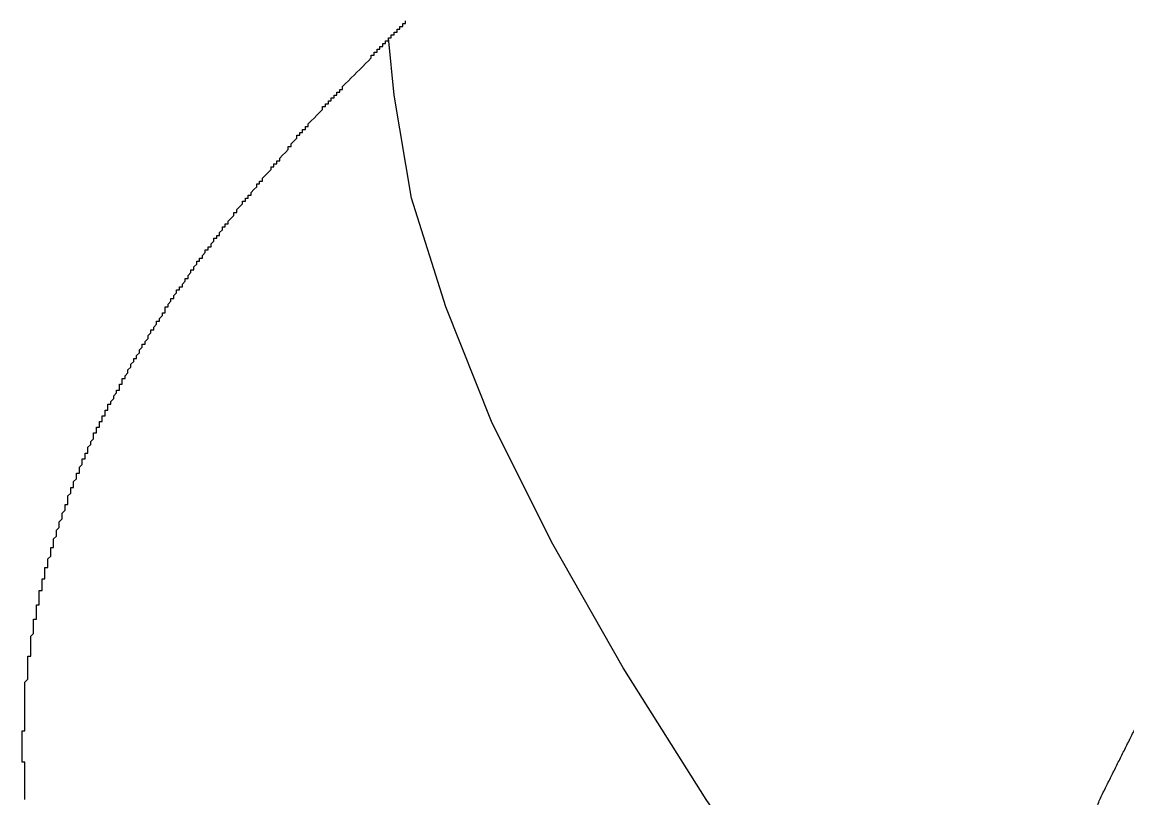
# Model space of a CAD drawing. Extents: x 6707406 to 6714471, y 1868570 to 1872341.
# Drawn here: x 6714209.43 to 6714218.3, y 1870411.49 to 1870417.71 of the extents above; entities that cross this region are included whole.
import ezdxf

# ---------------------------------------------------------------- set-up
doc = ezdxf.new("R2010")
doc.units = 0
doc.layers.add('Nongeo Data(60)', color=7, linetype='Continuous')

msp = doc.modelspace()

# ---------------------------------------------------------------- linework, layer by layer
at = {"layer": 'Nongeo Data(60)'}
for points in [[(6714211.9111, 1870417.0998), (6714211.934, 1870417.0998), (6714211.934, 1870417.1228), (6714211.957, 1870417.1228), (6714211.957, 1870417.1458), (6714211.98, 1870417.1458), (6714211.98, 1870417.1687), (6714212.0029, 1870417.1687), (6714212.0029, 1870417.1917), (6714212.0029, 1870417.1917), (6714212.0259, 1870417.2147), (6714212.0259, 1870417.2147), (6714212.0489, 1870417.2376), (6714212.0489, 1870417.2376), (6714212.0718, 1870417.2606), (6714212.0718, 1870417.2606), (6714212.0948, 1870417.2836), (6714212.0948, 1870417.2836), (6714212.1178, 1870417.3065), (6714212.1178, 1870417.3065), (6714212.1407, 1870417.3295), (6714212.1407, 1870417.3295), (6714212.1637, 1870417.3524), (6714212.1637, 1870417.3524), (6714212.1867, 1870417.3754), (6714212.1867, 1870417.3754), (6714212.2096, 1870417.3984), (6714212.2096, 1870417.3984), (6714212.2326, 1870417.4213), (6714212.2326, 1870417.4213), (6714212.2326, 1870417.4443), (6714212.2556, 1870417.4443), (6714212.2556, 1870417.4673), (6714212.2785, 1870417.4673), (6714212.2785, 1870417.4902), (6714212.3015, 1870417.4902), (6714212.3015, 1870417.5132), (6714212.3245, 1870417.5132), (6714212.3245, 1870417.5362), (6714212.3474, 1870417.5362), (6714212.3474, 1870417.5591), (6714212.3704, 1870417.5591), (6714212.3704, 1870417.5821), (6714212.3934, 1870417.5821), (6714212.3934, 1870417.6051), (6714212.4163, 1870417.6051), (6714212.4163, 1870417.628), (6714212.4393, 1870417.628), (6714212.4393, 1870417.651), (6714212.4622, 1870417.651), (6714212.4622, 1870417.674), (6714212.4852, 1870417.674), (6714212.4852, 1870417.6969), (6714212.5082, 1870417.6969), (6714212.5082, 1870417.7199)], [(6714217.9052, 1870407.3853), (6714217.4688, 1870407.9135), (6714216.5502, 1870409.1536), (6714215.7004, 1870410.3479), (6714214.9196, 1870411.4732), (6714214.2536, 1870412.5296), (6714213.6794, 1870413.5401), (6714213.1972, 1870414.5047), (6714212.8297, 1870415.4233), (6714212.5541, 1870416.296), (6714212.4163, 1870417.1228), (6714212.3704, 1870417.5821)], [(6714211.268, 1870416.342), (6714211.291, 1870416.3649), (6714211.291, 1870416.3649), (6714211.314, 1870416.3879), (6714211.314, 1870416.3879), (6714211.314, 1870416.4108), (6714211.3369, 1870416.4108), (6714211.3369, 1870416.4338), (6714211.3599, 1870416.4338), (6714211.3599, 1870416.4568), (6714211.3599, 1870416.4568), (6714211.3829, 1870416.4797), (6714211.3829, 1870416.4797), (6714211.4058, 1870416.5027), (6714211.4058, 1870416.5027), (6714211.4288, 1870416.5257), (6714211.4288, 1870416.5257), (6714211.4288, 1870416.5486), (6714211.4517, 1870416.5486), (6714211.4517, 1870416.5716), (6714211.4747, 1870416.5716), (6714211.4747, 1870416.5946), (6714211.4977, 1870416.5946), (6714211.4977, 1870416.6175), (6714211.4977, 1870416.6175), (6714211.5206, 1870416.6405), (6714211.5206, 1870416.6405), (6714211.5436, 1870416.6635), (6714211.5436, 1870416.6635), (6714211.5666, 1870416.6864), (6714211.5666, 1870416.6864), (6714211.5666, 1870416.7094), (6714211.5895, 1870416.7094), (6714211.5895, 1870416.7324), (6714211.6125, 1870416.7553), (6714211.6125, 1870416.7553), (6714211.6355, 1870416.7783), (6714211.6355, 1870416.7783), (6714211.6355, 1870416.8013), (6714211.6584, 1870416.8013), (6714211.6584, 1870416.8242), (6714211.6814, 1870416.8242), (6714211.6814, 1870416.8472), (6714211.7044, 1870416.8472), (6714211.7044, 1870416.8702), (6714211.7273, 1870416.8702), (6714211.7273, 1870416.8931), (6714211.7273, 1870416.8931), (6714211.7503, 1870416.9161), (6714211.7503, 1870416.9161), (6714211.7733, 1870416.9391), (6714211.7733, 1870416.9391), (6714211.7962, 1870416.962), (6714211.7962, 1870416.962), (6714211.8192, 1870416.985), (6714211.8192, 1870416.985), (6714211.8422, 1870417.008), (6714211.8422, 1870417.008), (6714211.8422, 1870417.0309), (6714211.8651, 1870417.0309), (6714211.8651, 1870417.0539), (6714211.8881, 1870417.0539), (6714211.8881, 1870417.0769), (6714211.9111, 1870417.0769), (6714211.9111, 1870417.0998)], [(6714210.7168, 1870415.607), (6714210.7398, 1870415.63), (6714210.7398, 1870415.63), (6714210.7398, 1870415.653), (6714210.7628, 1870415.653), (6714210.7628, 1870415.6759), (6714210.7628, 1870415.6759), (6714210.7857, 1870415.6989), (6714210.7857, 1870415.6989), (6714210.7857, 1870415.7219), (6714210.8087, 1870415.7219), (6714210.8087, 1870415.7448), (6714210.8087, 1870415.7448), (6714210.8317, 1870415.7678), (6714210.8317, 1870415.7678), (6714210.8317, 1870415.7908), (6714210.8546, 1870415.7908), (6714210.8546, 1870415.8137), (6714210.8776, 1870415.8137), (6714210.8776, 1870415.8367), (6714210.8776, 1870415.8367), (6714210.9006, 1870415.8597), (6714210.9006, 1870415.8597), (6714210.9006, 1870415.8826), (6714210.9235, 1870415.8826), (6714210.9235, 1870415.9056), (6714210.9465, 1870415.9056), (6714210.9465, 1870415.9286), (6714210.9465, 1870415.9286), (6714210.9695, 1870415.9515), (6714210.9695, 1870415.9515), (6714210.9695, 1870415.9745), (6714210.9924, 1870415.9745), (6714210.9924, 1870415.9975), (6714211.0154, 1870415.9975), (6714211.0154, 1870416.0204), (6714211.0154, 1870416.0204), (6714211.0384, 1870416.0434), (6714211.0384, 1870416.0434), (6714211.0384, 1870416.0664), (6714211.0613, 1870416.0664), (6714211.0613, 1870416.0893), (6714211.0843, 1870416.0893), (6714211.0843, 1870416.1123), (6714211.0843, 1870416.1123), (6714211.1073, 1870416.1353), (6714211.1073, 1870416.1353), (6714211.1302, 1870416.1582), (6714211.1302, 1870416.1582), (6714211.1302, 1870416.1812), (6714211.1532, 1870416.1812), (6714211.1532, 1870416.2042), (6714211.1532, 1870416.2042), (6714211.1762, 1870416.2271), (6714211.1762, 1870416.2271), (6714211.1991, 1870416.2501), (6714211.1991, 1870416.2501), (6714211.1991, 1870416.2731), (6714211.2221, 1870416.2731), (6714211.2221, 1870416.296), (6714211.2451, 1870416.296), (6714211.2451, 1870416.319), (6714211.268, 1870416.319), (6714211.268, 1870416.342), (6714211.268, 1870416.342)], [(6714210.2575, 1870414.8721), (6714210.2805, 1870414.8951), (6714210.2805, 1870414.8951), (6714210.2805, 1870414.9181), (6714210.2805, 1870414.9181), (6714210.3035, 1870414.941), (6714210.3035, 1870414.941), (6714210.3035, 1870414.964), (6714210.3035, 1870414.964), (6714210.3264, 1870414.987), (6714210.3264, 1870414.987), (6714210.3264, 1870415.0099), (6714210.3494, 1870415.0099), (6714210.3494, 1870415.0329), (6714210.3494, 1870415.0329), (6714210.3724, 1870415.0559), (6714210.3724, 1870415.0559), (6714210.3724, 1870415.0788), (6714210.3724, 1870415.0788), (6714210.3953, 1870415.1018), (6714210.3953, 1870415.1018), (6714210.3953, 1870415.1248), (6714210.4183, 1870415.1248), (6714210.4183, 1870415.1477), (6714210.4183, 1870415.1477), (6714210.4413, 1870415.1707), (6714210.4413, 1870415.1707), (6714210.4413, 1870415.1937), (6714210.4413, 1870415.1937), (6714210.4642, 1870415.2166), (6714210.4642, 1870415.2166), (6714210.4642, 1870415.2396), (6714210.4872, 1870415.2396), (6714210.4872, 1870415.2626), (6714210.4872, 1870415.2626), (6714210.5101, 1870415.2855), (6714210.5101, 1870415.2855), (6714210.5101, 1870415.3085), (6714210.5331, 1870415.3085), (6714210.5331, 1870415.3315), (6714210.5331, 1870415.3315), (6714210.5561, 1870415.3544), (6714210.5561, 1870415.3544), (6714210.5561, 1870415.3774), (6714210.579, 1870415.3774), (6714210.579, 1870415.4004), (6714210.579, 1870415.4004), (6714210.579, 1870415.4233), (6714210.602, 1870415.4233), (6714210.602, 1870415.4463), (6714210.602, 1870415.4463), (6714210.625, 1870415.4692), (6714210.625, 1870415.4692), (6714210.625, 1870415.4922), (6714210.6479, 1870415.4922), (6714210.6479, 1870415.5152), (6714210.6479, 1870415.5152), (6714210.6709, 1870415.5381), (6714210.6709, 1870415.5381), (6714210.6709, 1870415.5611), (6714210.6939, 1870415.5611), (6714210.6939, 1870415.5841), (6714210.7168, 1870415.5841), (6714210.7168, 1870415.607), (6714210.7168, 1870415.607)], [(6714209.913, 1870414.1602), (6714209.913, 1870414.1602), (6714209.913, 1870414.1832), (6714209.913, 1870414.1832), (6714209.913, 1870414.2061), (6714209.936, 1870414.2061), (6714209.936, 1870414.2291), (6714209.936, 1870414.2291), (6714209.936, 1870414.2521), (6714209.959, 1870414.2521), (6714209.959, 1870414.275), (6714209.959, 1870414.275), (6714209.959, 1870414.298), (6714209.959, 1870414.298), (6714209.9819, 1870414.321), (6714209.9819, 1870414.321), (6714209.9819, 1870414.3439), (6714209.9819, 1870414.3439), (6714210.0049, 1870414.3669), (6714210.0049, 1870414.3669), (6714210.0049, 1870414.3899), (6714210.0049, 1870414.3899), (6714210.0049, 1870414.4128), (6714210.0279, 1870414.4128), (6714210.0279, 1870414.4358), (6714210.0279, 1870414.4358), (6714210.0279, 1870414.4587), (6714210.0508, 1870414.4587), (6714210.0508, 1870414.4817), (6714210.0508, 1870414.4817), (6714210.0508, 1870414.5047), (6714210.0738, 1870414.5047), (6714210.0738, 1870414.5276), (6714210.0738, 1870414.5276), (6714210.0738, 1870414.5506), (6714210.0968, 1870414.5506), (6714210.0968, 1870414.5736), (6714210.0968, 1870414.5736), (6714210.0968, 1870414.5965), (6714210.1197, 1870414.5965), (6714210.1197, 1870414.6195), (6714210.1197, 1870414.6195), (6714210.1197, 1870414.6425), (6714210.1427, 1870414.6425), (6714210.1427, 1870414.6425), (6714210.1427, 1870414.6654), (6714210.1427, 1870414.6654), (6714210.1657, 1870414.6884), (6714210.1657, 1870414.6884), (6714210.1657, 1870414.7114), (6714210.1657, 1870414.7114), (6714210.1886, 1870414.7343), (6714210.1886, 1870414.7343), (6714210.1886, 1870414.7573), (6714210.2116, 1870414.7573), (6714210.2116, 1870414.7803), (6714210.2116, 1870414.7803), (6714210.2116, 1870414.8032), (6714210.2346, 1870414.8032), (6714210.2346, 1870414.8262), (6714210.2346, 1870414.8262), (6714210.2346, 1870414.8492), (6714210.2575, 1870414.8492), (6714210.2575, 1870414.8721), (6714210.2575, 1870414.8721)], [(6714209.6374, 1870413.4023), (6714209.6604, 1870413.4253), (6714209.6604, 1870413.4253), (6714209.6604, 1870413.4483), (6714209.6604, 1870413.4483), (6714209.6604, 1870413.4712), (6714209.6604, 1870413.4712), (6714209.6604, 1870413.4942), (6714209.6834, 1870413.4942), (6714209.6834, 1870413.5171), (6714209.6834, 1870413.5171), (6714209.6834, 1870413.5401), (6714209.6834, 1870413.5401), (6714209.6834, 1870413.5631), (6714209.6834, 1870413.5631), (6714209.7063, 1870413.586), (6714209.7063, 1870413.586), (6714209.7063, 1870413.609), (6714209.7063, 1870413.609), (6714209.7063, 1870413.632), (6714209.7063, 1870413.632), (6714209.7293, 1870413.6549), (6714209.7293, 1870413.6549), (6714209.7293, 1870413.6779), (6714209.7293, 1870413.6779), (6714209.7293, 1870413.7009), (6714209.7293, 1870413.7009), (6714209.7523, 1870413.7238), (6714209.7523, 1870413.7238), (6714209.7523, 1870413.7468), (6714209.7523, 1870413.7468), (6714209.7523, 1870413.7698), (6714209.7523, 1870413.7698), (6714209.7752, 1870413.7927), (6714209.7752, 1870413.7927), (6714209.7752, 1870413.8157), (6714209.7752, 1870413.8157), (6714209.7752, 1870413.8387), (6714209.7982, 1870413.8387), (6714209.7982, 1870413.8616), (6714209.7982, 1870413.8616), (6714209.7982, 1870413.8846), (6714209.7982, 1870413.8846), (6714209.7982, 1870413.9076), (6714209.8212, 1870413.9305), (6714209.8212, 1870413.9305), (6714209.8212, 1870413.9535), (6714209.8212, 1870413.9535), (6714209.8212, 1870413.9765), (6714209.8441, 1870413.9765), (6714209.8441, 1870413.9994), (6714209.8441, 1870413.9994), (6714209.8441, 1870414.0224), (6714209.8441, 1870414.0224), (6714209.8671, 1870414.0454), (6714209.8671, 1870414.0454), (6714209.8671, 1870414.0683), (6714209.8671, 1870414.0683), (6714209.8671, 1870414.0913), (6714209.8901, 1870414.0913), (6714209.8901, 1870414.1143), (6714209.8901, 1870414.1143), (6714209.8901, 1870414.1372), (6714209.8901, 1870414.1372), (6714209.913, 1870414.1602)], [(6714209.4996, 1870412.6444), (6714209.4996, 1870412.6674), (6714209.4996, 1870412.6674), (6714209.4996, 1870412.6904), (6714209.4996, 1870412.7133), (6714209.4996, 1870412.7133), (6714209.4996, 1870412.7363), (6714209.4996, 1870412.7363), (6714209.4996, 1870412.7593), (6714209.4996, 1870412.7593), (6714209.4996, 1870412.7822), (6714209.4996, 1870412.7822), (6714209.5226, 1870412.8052), (6714209.5226, 1870412.8052), (6714209.5226, 1870412.8282), (6714209.5226, 1870412.8282), (6714209.5226, 1870412.8511), (6714209.5226, 1870412.8511), (6714209.5226, 1870412.8741), (6714209.5226, 1870412.8741), (6714209.5226, 1870412.8971), (6714209.5226, 1870412.8971), (6714209.5226, 1870412.92), (6714209.5456, 1870412.92), (6714209.5456, 1870412.943), (6714209.5456, 1870412.943), (6714209.5456, 1870412.966), (6714209.5456, 1870412.966), (6714209.5456, 1870412.9889), (6714209.5456, 1870412.9889), (6714209.5456, 1870413.0119), (6714209.5456, 1870413.0119), (6714209.5456, 1870413.0349), (6714209.5685, 1870413.0349), (6714209.5685, 1870413.0578), (6714209.5685, 1870413.0578), (6714209.5685, 1870413.0808), (6714209.5685, 1870413.1038), (6714209.5685, 1870413.1038), (6714209.5685, 1870413.1267), (6714209.5685, 1870413.1267), (6714209.5685, 1870413.1497), (6714209.5915, 1870413.1497), (6714209.5915, 1870413.1727), (6714209.5915, 1870413.1727), (6714209.5915, 1870413.1956), (6714209.5915, 1870413.1956), (6714209.5915, 1870413.2186), (6714209.5915, 1870413.2186), (6714209.5915, 1870413.2416), (6714209.6145, 1870413.2416), (6714209.6145, 1870413.2645), (6714209.6145, 1870413.2645), (6714209.6145, 1870413.2875), (6714209.6145, 1870413.2875), (6714209.6145, 1870413.3105), (6714209.6145, 1870413.3105), (6714209.6145, 1870413.3334), (6714209.6374, 1870413.3334), (6714209.6374, 1870413.3564), (6714209.6374, 1870413.3564), (6714209.6374, 1870413.3794), (6714209.6374, 1870413.3794), (6714209.6374, 1870413.4023), (6714209.6374, 1870413.4023)], [(6714209.4308, 1870411.8866), (6714209.4308, 1870411.8866), (6714209.4308, 1870411.9095), (6714209.4308, 1870411.9095), (6714209.4308, 1870411.9325), (6714209.4308, 1870411.9325), (6714209.4308, 1870411.9555), (6714209.4308, 1870411.9555), (6714209.4308, 1870411.9784), (6714209.4308, 1870412.0014), (6714209.4308, 1870412.0014), (6714209.4308, 1870412.0244), (6714209.4537, 1870412.0244), (6714209.4537, 1870412.0473), (6714209.4537, 1870412.0473), (6714209.4537, 1870412.0703), (6714209.4537, 1870412.0703), (6714209.4537, 1870412.0933), (6714209.4537, 1870412.0933), (6714209.4537, 1870412.1162), (6714209.4537, 1870412.1162), (6714209.4537, 1870412.1392), (6714209.4537, 1870412.1392), (6714209.4537, 1870412.1622), (6714209.4537, 1870412.1622), (6714209.4537, 1870412.1851), (6714209.4537, 1870412.2081), (6714209.4537, 1870412.2081), (6714209.4537, 1870412.2311), (6714209.4537, 1870412.2311), (6714209.4537, 1870412.254), (6714209.4537, 1870412.254), (6714209.4537, 1870412.277), (6714209.4537, 1870412.277), (6714209.4537, 1870412.3), (6714209.4537, 1870412.3), (6714209.4537, 1870412.3229), (6714209.4537, 1870412.3229), (6714209.4537, 1870412.3459), (6714209.4537, 1870412.3459), (6714209.4537, 1870412.3689), (6714209.4537, 1870412.3689), (6714209.4537, 1870412.3918), (6714209.4537, 1870412.3918), (6714209.4537, 1870412.4148), (6714209.4767, 1870412.4378), (6714209.4767, 1870412.4378), (6714209.4767, 1870412.4607), (6714209.4767, 1870412.4607), (6714209.4767, 1870412.4837), (6714209.4767, 1870412.4837), (6714209.4767, 1870412.5066), (6714209.4767, 1870412.5066), (6714209.4767, 1870412.5296), (6714209.4767, 1870412.5296), (6714209.4767, 1870412.5526), (6714209.4767, 1870412.5526), (6714209.4767, 1870412.5755), (6714209.4767, 1870412.5755), (6714209.4767, 1870412.5985), (6714209.4767, 1870412.5985), (6714209.4767, 1870412.6215), (6714209.4996, 1870412.6215), (6714209.4996, 1870412.6444), (6714209.4996, 1870412.6444)], [(6714209.4537, 1870411.4732), (6714209.4537, 1870411.4962), (6714209.4537, 1870411.5191), (6714209.4537, 1870411.5191), (6714209.4537, 1870411.5421), (6714209.4537, 1870411.5421), (6714209.4537, 1870411.565), (6714209.4537, 1870411.565), (6714209.4537, 1870411.588), (6714209.4537, 1870411.588), (6714209.4537, 1870411.611), (6714209.4537, 1870411.611), (6714209.4537, 1870411.6339), (6714209.4537, 1870411.6339), (6714209.4537, 1870411.6569), (6714209.4537, 1870411.6799), (6714209.4537, 1870411.6799), (6714209.4537, 1870411.7028), (6714209.4537, 1870411.7028), (6714209.4537, 1870411.7258), (6714209.4537, 1870411.7258), (6714209.4537, 1870411.7488), (6714209.4537, 1870411.7488), (6714209.4537, 1870411.7717), (6714209.4308, 1870411.7717), (6714209.4308, 1870411.7947), (6714209.4308, 1870411.8177), (6714209.4308, 1870411.8177), (6714209.4308, 1870411.8406), (6714209.4308, 1870411.8406), (6714209.4308, 1870411.8636), (6714209.4308, 1870411.8636), (6714209.4308, 1870411.8866)]]:
    msp.add_lwpolyline(points, dxfattribs=at)
msp.add_open_spline([(6714218.686, 1870405.3643), (6714218.663, 1870405.4103), (6714218.6401, 1870405.5021), (6714218.5712, 1870405.6169), (6714218.5253, 1870405.7318), (6714218.4564, 1870405.8466), (6714218.4104, 1870405.9614), (6714218.3644, 1870406.0762), (6714218.3185, 1870406.1911), (6714218.2726, 1870406.3059), (6714218.2267, 1870406.4207), (6714218.1808, 1870406.5356), (6714218.1348, 1870406.6504), (6714218.0888, 1870406.7652), (6714218.0429, 1870406.8801), (6714218.02, 1870406.9949), (6714217.974, 1870407.0867), (6714217.9511, 1870407.2016), (6714217.9052, 1870407.3164), (6714217.8822, 1870407.4312), (6714217.8592, 1870407.523), (6714217.8363, 1870407.6379), (6714217.8133, 1870407.7527), (6714217.7904, 1870407.8446), (6714217.7674, 1870407.9595), (6714217.7444, 1870408.0513), (6714217.7214, 1870408.1661), (6714217.6984, 1870408.2579), (6714217.6984, 1870408.3728), (6714217.6755, 1870408.4647), (6714217.6525, 1870408.5795), (6714217.6525, 1870408.6714), (6714217.6525, 1870408.7633), (6714217.6295, 1870408.8781), (6714217.6295, 1870408.9699), (6714217.6295, 1870409.0618), (6714217.6295, 1870409.1766), (6714217.6295, 1870409.2685), (6714217.6295, 1870409.3603), (6714217.6295, 1870409.4522), (6714217.6295, 1870409.567), (6714217.6525, 1870409.6589), (6714217.6525, 1870409.7508), (6714217.6525, 1870409.8427), (6714217.6755, 1870409.9345), (6714217.6755, 1870410.0493), (6714217.6984, 1870410.1412), (6714217.7214, 1870410.2331), (6714217.7444, 1870410.3249), (6714217.7444, 1870410.4167), (6714217.7674, 1870410.5087), (6714217.7904, 1870410.6005), (6714217.8133, 1870410.6924), (6714217.8592, 1870410.7842), (6714217.8822, 1870410.8761), (6714217.9052, 1870410.968), (6714217.9281, 1870411.0598), (6714217.974, 1870411.1746), (6714217.997, 1870411.2665), (6714218.0429, 1870411.3584), (6714218.0659, 1870411.4502), (6714218.1119, 1870411.5421), (6714218.1578, 1870411.634), (6714218.2037, 1870411.7258), (6714218.2496, 1870411.8177), (6714218.2956, 1870411.9095), (6714218.3415, 1870412.0015), (6714218.3874, 1870412.0933), (6714218.4333, 1870412.1622), (6714218.4793, 1870412.254), (6714218.5253, 1870412.3459), (6714218.5941, 1870412.4378), (6714218.6401, 1870412.5296), (6714218.7089, 1870412.6215), (6714218.7549, 1870412.7134), (6714218.8238, 1870412.8052), (6714218.8927, 1870412.8971), (6714218.9386, 1870412.9889), (6714219.0075, 1870413.0809), (6714219.0764, 1870413.1727), (6714219.1453, 1870413.2645), (6714219.2142, 1870413.3564), (6714219.2831, 1870413.4483), (6714219.352, 1870413.5401), (6714219.4438, 1870413.632), (6714219.5127, 1870413.7238), (6714219.5817, 1870413.8158), (6714219.6735, 1870413.9076), (6714219.7424, 1870414.0224), (6714219.8113, 1870414.1143), (6714219.9031, 1870414.2062), (6714219.9951, 1870414.298), (6714220.064, 1870414.3899), (6714220.1558, 1870414.4818), (6714220.2476, 1870414.5736), (6714220.3396, 1870414.6655), (6714220.4084, 1870414.7573), (6714220.5003, 1870414.8492), (6714220.5921, 1870414.9411), (6714220.6611, 1870415.01), (6714220.6841, 1870415.0329)], degree=3, dxfattribs=at)

doc.saveas('drawing.dxf')
